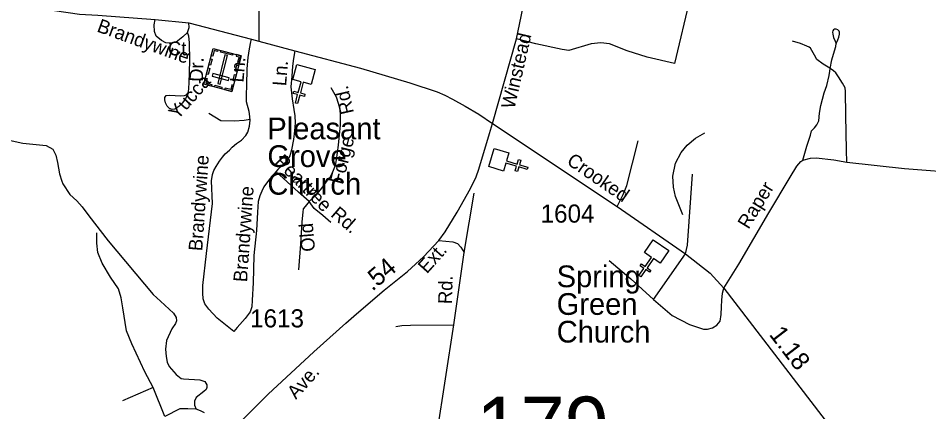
# Model space of a CAD drawing. Extents: x 2220236 to 2384410, y 720751 to 894131.
# Drawn here: x 2340398 to 2346680, y 813280 to 815997 of the extents above; entities that cross this region are included whole.
import ezdxf

# ---------------------------------------------------------------- set-up
doc = ezdxf.new("R2010")
doc.units = 0
doc.layers.add('Default', color=7, linetype='Continuous')

msp = doc.modelspace()

# ---------------------------------------------------------------- linework, layer by layer
at = {"layer": 'Default'}
for p, q in [((2345041.6, 816177.1), (2344925.1, 815683.9)), ((2343474.9, 814379.8), (2343544.5, 814788.6)), ((2343403.3, 813879.8), (2343474.9, 814379.8)), ((2344782, 814055.8), (2345001.1, 814369.9)), ((2343270.8, 813016.3), (2343403.3, 813879.8)), ((2341329.4, 813447.2), (2341117.1, 813356.4)), ((2341409.9, 813246.8), (2341329.4, 813447.2))]:
    msp.add_line(p, q, dxfattribs=at)
for points in [[(2343671.1, 815270.1), (2343835, 815855.2), (2343892, 816118.2), (2343905, 816202.3), (2343903.3, 816336.3), (2343881.5, 816860.2), (2343873.6, 817062.6), (2343842.1, 817478), (2343801.7, 817976.5), (2343725.6, 819382.8), (2343691.2, 820018.4)], [(2342025.1, 816743.6), (2342041.4, 816372), (2342058.6, 816112.2), (2342057.3, 815837.5)], [(2340229.4, 816154.2), (2340402.2, 816102.8), (2340647.8, 816049.1), (2340820.1, 816025.4), (2340947.8, 816017.8), (2341342.3, 815988.1), (2341575, 815964.2), (2342007.7, 815851.2), (2342057.3, 815837.5), (2342307.2, 815771.6), (2342760.3, 815652.7), (2343099.8, 815550.8), (2343289.7, 815487.5), (2343341, 815465.3), (2343394, 815437.9), (2343482.1, 815389.1), (2343575.3, 815333.5), (2343671.1, 815270.1)], [(2341565.4, 815897.6), (2341534.1, 815868.6), (2341488.9, 815831.5), (2341458.8, 815823.4), (2341415.9, 815826.9), (2341385.8, 815841.9), (2341351, 815873.3), (2341338.3, 815905.7), (2341336, 815952.1), (2341342.3, 815988.1)], [(2341565.4, 815897.6), (2341578.2, 815932.4), (2341575, 815964.2)], [(2346041.7, 815822.7), (2346052.7, 815847.6), (2346059.3, 815865.2), (2346065.1, 815887.2), (2346065.1, 815899.7), (2346062.2, 815907.8), (2346057.1, 815912.9), (2346051.9, 815917.3), (2346040.9, 815921), (2346029.9, 815921.7), (2346022.6, 815917.3), (2346018.2, 815910.7), (2346016, 815900.4), (2346017.5, 815886.5), (2346021.9, 815864.5), (2346033.6, 815837.3), (2346041.7, 815822.7)], [(2341572.4, 815483.6), (2341578.2, 815548.5), (2341581.7, 815701.6), (2341580.5, 815829.2), (2341574.7, 815872.1), (2341565.4, 815897.6)], [(2341994.3, 815336.2), (2341992.4, 815352.3), (2341973.6, 815419), (2341972.8, 815466.1), (2341974.5, 815534.6), (2341978.8, 815646.7), (2341984.8, 815724.6), (2341994.2, 815785.3), (2342002.7, 815833.2), (2342007.7, 815851.2)], [(2344925.1, 815683.9), (2344736.7, 815728.4), (2344599.7, 815771.3), (2344478.1, 815819.2), (2344416.5, 815827.8), (2344351.4, 815819.2), (2344196.4, 815774.7), (2344150.1, 815779.8), (2343970.3, 815820.9), (2343835, 815855.2)], [(2346000.6, 815650.6), (2345985.5, 815659), (2345950.4, 815679.2), (2345907.6, 815711.7), (2345890.5, 815740.8), (2345863.2, 815790.4), (2345855.4, 815796.2), (2345837.8, 815804.3), (2345796, 815821.2), (2345738.8, 815839.5)], [(2346000.6, 815650.6), (2346011.6, 815709.7), (2346028.5, 815770.6), (2346038, 815802.1), (2346041.7, 815822.7)], [(2342307.2, 815771.6), (2342296.9, 815718.6), (2342290.1, 815665.5), (2342284.9, 815597), (2342279.8, 815523.5), (2342288.4, 815439.6), (2342300.3, 815366), (2342307.2, 815323.2), (2342308.9, 815273.6), (2342303.7, 815218.8), (2342296.9, 815160.6), (2342283.2, 815088.7), (2342271.2, 815047.6), (2342252.4, 815011.7), (2342219.9, 814979.2), (2342189.1, 814951.8), (2342163.5, 814922.7), (2342131, 814885.1), (2342091.7, 814833.7), (2342078, 814802.9), (2342064.3, 814770.4), (2342054, 814732.7), (2342048.9, 814657.4), (2342042, 814532.5), (2342024.9, 814359.6), (2342019.8, 814171.3), (2342013, 814051.5), (2342009.6, 814005.3), (2341999.3, 813971.1), (2341965.1, 813923.2), (2341908.6, 813861.6), (2341886.4, 813834.2), (2341770.1, 813926.6), (2341713.6, 813988.2), (2341686.3, 814024.2), (2341674.3, 814060.1), (2341670.9, 814097.8), (2341672.6, 814150.8), (2341696.5, 814371.6), (2341737.6, 814717.3), (2341732.5, 814874.8), (2341739.3, 814917.6), (2341747.9, 814946.7), (2341765, 814974.1), (2341787.2, 815010), (2341807.7, 815037.4), (2341826.5, 815059.6), (2341855.6, 815087), (2341874.4, 815105.8), (2341905.2, 815131.5), (2341937.7, 815155.5), (2341968.5, 815186.3), (2341982.2, 815210.2), (2341994.2, 815251.3), (2341999.3, 815292.4), (2341994.3, 815336.2)], [(2345810.1, 815016.8), (2345839.2, 815114.4), (2345864.9, 815189.7), (2345871.7, 815220.5), (2345890.5, 815239.3), (2345907.6, 815261.6), (2345921.3, 815289), (2345926.4, 815342), (2345935, 815395.1), (2345957.2, 815482.4), (2345976, 815532), (2345993.1, 815602.2), (2345996.6, 815631.3), (2346000.6, 815650.6)], [(2346114.6, 815003.1), (2346112.9, 815087), (2346107.7, 815328.3), (2346106, 815490.9), (2346102.6, 815516.6), (2346085.5, 815547.4), (2346058.1, 815591.9), (2346039.3, 815619.3), (2346022.2, 815634.7), (2346000.6, 815650.6)], [(2341551.5, 815440.7), (2341529.5, 815409.4), (2341506.3, 815387.4), (2341479.7, 815368.8), (2341461.1, 815367.6), (2341442.6, 815373.4), (2341425.2, 815389.7), (2341414.8, 815411.7), (2341410.1, 815432.6), (2341410.1, 815448.8), (2341419.4, 815463.9), (2341441.4, 815465), (2341480.8, 815463.9), (2341521.4, 815461.6), (2341545.7, 815462.7), (2341558.5, 815467.4), (2341572.4, 815483.6)], [(2341572.4, 815483.6), (2341551.5, 815440.7)], [(2342555.2, 815518.3), (2342591.1, 815455), (2342606.5, 815410.5), (2342616.8, 815369.4), (2342620.2, 815324.9), (2342618.5, 815259.9), (2342604.8, 815121.2), (2342591.1, 815020.3), (2342584.3, 814980.9), (2342567.2, 814933), (2342550, 814900.5), (2342527.8, 814874.8), (2342490.2, 814823.4), (2342449.1, 814772.1), (2342404.7, 814732.7)], [(2341712.7, 815340.6), (2341795.4, 815291), (2341889.6, 815288.8), (2341958, 815294), (2341998.3, 815300.7)], [(2341876.8, 813151.5), (2341971, 813250.2), (2342123.2, 813401.9), (2342437.5, 813693.6), (2342659.3, 813891.8), (2342732.2, 813957), (2342922.3, 814119.2), (2343084.7, 814249.3), (2343193.5, 814348.5), (2343300.1, 814461.7), (2343343.3, 814522.1), (2343425.7, 814659.1), (2343517.6, 814820.2), (2343557.4, 814901.3), (2343576.1, 814954.8), (2343649.6, 815200.6), (2343671.1, 815270.1)], [(2343671.1, 815270.1), (2344530.6, 814697.9), (2345001.1, 814369.9), (2345172.1, 814236.4), (2345266.2, 814133.7), (2346041.3, 813123.1), (2346372.3, 812689.2), (2346439.3, 812606.1), (2346489.9, 812548.7), (2346560.8, 812479.6), (2346742.4, 812333.7), (2347162.9, 811993.7), (2347611, 811646.2), (2347930.8, 811416.9), (2348290, 811199.5)], [(2340210.4, 815182.3), (2340430.6, 815133.7), (2340591.9, 815117.2), (2340637.4, 815092.4), (2340658.1, 815051), (2340670.5, 815001.3), (2340682.9, 814922.7), (2340700, 814872.2), (2340706.2, 814854.4), (2340755.1, 814779), (2340802.8, 814736.5), (2340840, 814695.1), (2340885.5, 814633), (2341017.9, 814459.3), (2341329.2, 814090.1), (2341379.8, 814042.8), (2341470.7, 813961.9), (2341487, 813930.1), (2341491.3, 813908.1), (2341483.4, 813890), (2341458, 813851.7), (2341421.1, 813771.4), (2341413.6, 813713.2), (2341418.3, 813661.4), (2341426.8, 813621.5), (2341439.2, 813591.6), (2341487.8, 813538.2), (2341522.1, 813510.6), (2341538.1, 813506.8), (2341650.2, 813500.2), (2341672.3, 813494.5), (2341686.3, 813488.7), (2341698.6, 813466.8), (2341698.8, 813446.8), (2341694.9, 813434.8), (2341679.1, 813420.5), (2341626.2, 813378.3), (2341614.2, 813352.6), (2341615.3, 813325.5), (2341626.2, 813297.8)], [(2344982.7, 814639), (2344933.5, 814765.3), (2344918.1, 814831.3), (2344915.3, 814905.7), (2344933.5, 814996.9), (2344972.8, 815069.9), (2345013.5, 815120.5), (2345069.7, 815168.2), (2345134.3, 815204.7)], [(2344530.6, 814697.9), (2344572.7, 814779.3), (2344598, 814841.1), (2344675.2, 815151.4)], [(2345810.1, 815016.8), (2345864.9, 815030.5), (2345904.2, 815034), (2346024.8, 815019.4), (2346114.6, 815003.1)], [(2345266.2, 814133.7), (2345370.5, 814299.7), (2345577.5, 814652.3), (2345722.9, 814900.5), (2345770.8, 814975.8), (2345798.2, 815006.6), (2345810.1, 815016.8)], [(2346114.6, 815003.1), (2346511.4, 814958.6), (2346928.8, 814926.1), (2347229.8, 814903.9), (2347530.8, 814873.1), (2347693.3, 814859.4)], [(2342404.7, 814732.7), (2342332.8, 814796.1), (2342176.6, 814937.9)], [(2345001.1, 814369.9), (2345014.8, 814429.8), (2345050.7, 814919.3)], [(2342404.7, 814732.7), (2342377.3, 814696.8), (2342365.3, 814681.4), (2342361.9, 814657.4), (2342355.1, 814590.7), (2342346.5, 814436.6), (2342333.1, 814260.6)], [(2342556, 814586.4), (2342499.6, 814634.3), (2342439.7, 814683.9), (2342404.7, 814732.7)], [(2341329.4, 813447.2), (2341271.2, 813555.1), (2341182.1, 813748.6), (2341146.2, 813837.7), (2341120.5, 813997), (2341109.4, 814067.2), (2341090.5, 814128.8), (2341034, 814209.3), (2340977.5, 814305.2), (2340948.4, 814380.6), (2340939.8, 814444), (2340939.8, 814515.9)], [(2343300.1, 814461.7), (2343396.1, 814452.8), (2343428.2, 814441.2), (2343452.6, 814417.5), (2343474.9, 814379.8)], [(2344475, 814323.7), (2344624.7, 814197.9), (2344782, 814055.8)], [(2344782, 814055.8), (2344908.6, 813944.6), (2345028.5, 813882.6), (2345126.8, 813849.8), (2345152.8, 813850.1), (2345188.7, 813858.6), (2345218.5, 813879), (2345240, 813905.3), (2345247.6, 813951.2), (2345249, 814005.3), (2345252.3, 814051.2), (2345257.7, 814097.8), (2345266.2, 814133.7)], [(2343003.2, 813868.4), (2343045.9, 813874.6), (2343104, 813878), (2343403.3, 813879.8)], [(2341682.6, 813272.2), (2341655.3, 813287.6), (2341626.2, 813297.8), (2341568, 813301.3), (2341512.7, 813299.9), (2341409.9, 813246.8)]]:
    msp.add_lwpolyline(points, dxfattribs=at)
for points in [[(2341872.9, 815491.4), (2341680, 815540.6), (2341742.9, 815787.3), (2341935.8, 815738.2)], [(2341775, 815779.1), (2341772.1, 815768), (2341750.8, 815773.4), (2341740.8, 815734.3), (2341730, 815737), (2341742.9, 815787.3)], [(2341774.5, 815546.7), (2341792.6, 815542.1), (2341842.7, 815738.6), (2341824.6, 815743.2)], [(2341877.3, 815741.2), (2341795, 815762.2), (2341797.9, 815773.2), (2341880.1, 815752.3)], [(2341903.7, 815746.3), (2341900.9, 815735.2), (2341922.2, 815729.7), (2341912.2, 815690.6), (2341923, 815687.8), (2341935.8, 815738.1)], [(2341736, 815714.5), (2341725.3, 815672.5), (2341714.3, 815675.3), (2341725, 815717.3)], [(2341918.6, 815670.4), (2341907.9, 815628.4), (2341896.8, 815631.2), (2341907.5, 815673.2)], [(2342420.2, 815539.9), (2342365.2, 815554.4), (2342345.6, 815480.9), (2342376.5, 815472.6), (2342372.4, 815457.2), (2342341.5, 815465.4), (2342326, 815407.3), (2342310.5, 815411.4), (2342326, 815469.6), (2342295.1, 815477.8), (2342299.2, 815493.2), (2342330.1, 815485), (2342349.7, 815558.6), (2342294, 815573.5), (2342321.4, 815676.4), (2342447.7, 815642.8)], [(2341719.7, 815650.6), (2341709, 815608.6), (2341698, 815611.4), (2341708.7, 815653.4)], [(2341850.2, 815567.4), (2341854.8, 815585.5), (2341740.7, 815614.6), (2341736.1, 815596.5)], [(2341901.9, 815605.2), (2341891.3, 815563.3), (2341880.2, 815566.1), (2341890.9, 815608.1)], [(2341690.6, 815582.6), (2341701.6, 815579.8), (2341693.7, 815548.6), (2341733, 815538.6), (2341730.2, 815527.8), (2341679.9, 815540.6)], [(2341801.2, 815509.7), (2341750.9, 815522.5), (2341753.7, 815533.6), (2341804, 815520.8)], [(2341883.6, 815533.4), (2341872.6, 815536.2), (2341864.7, 815505), (2341825.4, 815515), (2341822.6, 815504.2), (2341872.9, 815491.4)], [(2343783.9, 815066.8), (2343767.5, 815012.3), (2343840.4, 814990.2), (2343849.6, 815020.8), (2343864.9, 815016.2), (2343855.6, 814985.6), (2343913.2, 814968.1), (2343908.6, 814952.8), (2343851, 814970.2), (2343841.7, 814939.6), (2343826.4, 814944.2), (2343835.7, 814974.9), (2343762.8, 814996.9), (2343746, 814941.8), (2343644.1, 814972.7), (2343682, 815097.7)], [(2344826.8, 814304.8), (2344779.8, 814337), (2344736.7, 814274.3), (2344763, 814256.1), (2344754, 814243), (2344727.6, 814261.1), (2344693.5, 814211.5), (2344680.3, 814220.6), (2344714.4, 814270.2), (2344688, 814288.3), (2344697.1, 814301.5), (2344723.5, 814283.3), (2344766.6, 814346.1), (2344719.2, 814378.8), (2344779.5, 814466.5), (2344887.1, 814392.5)]]:
    msp.add_lwpolyline(points, close=True, dxfattribs=at)

# ---------------------------------------------------------------- texts
for s, height, rotation, p in [('Brandywine', 95, 340.1061, (2340935.5, 815906.2)), ('Winstead', 95, 77.06846, (2343821.2, 815365.9)), ('Dr.', 95, 88.49345, (2341673.1, 815556.7)), ('Ln.', 95, 85.42821, (2341952.5, 815550.9)), ('Ln.', 95, 85.42821, (2342246.4, 815526)), ('Yucca', 95, 48.51719, (2341498.9, 815291.4)), ('Rd.', 95, 102.87373, (2342715.2, 815344.9)), ('Forge', 95, 75.82793, (2342636.7, 814844.2)), ('Brandywine', 95, 86.01099, (2341667.8, 814387.3)), ('Peartree', 95, 314.51981, (2342163, 814999.7)), ('Crooked', 95, 325.46881, (2344175.6, 814994.6)), ('Raper', 95, 58.56673, (2345435.8, 814535.4)), ('Brandywine', 95, 86.01099, (2341976.8, 814172.9)), ('Rd.', 95, 319.33135, (2342548.2, 814633.5)), ('Old', 95, 94.65423, (2342446.7, 814389)), ('Ext.', 95, 48.24993, (2343217.7, 814228.6)), ('.54', 125, 40.47198, (2342841.4, 814108.2)), ('Rd.', 95, 88.30812, (2343389.9, 814022.4)), ('1.18', 125, 307.4864, (2345574, 813813.2)), ('Ave.', 95, 48.24993, (2342314.5, 813361.1))]:
    msp.add_text(s, height=height, rotation=rotation, dxfattribs=at).set_placement(p)
for s, height, p in [('Ct.', 95, (2341431.6, 815740.3)), ('Pleasant', 150, (2342117.4, 815160.7)), ('Grove', 150, (2342117.4, 814969.7)), ('Church', 150, (2342117.4, 814778.7)), ('1604', 125, (2344002.1, 814585.7)), ('Spring', 150, (2344113.1, 814140)), ('Green', 150, (2344113.1, 813949)), ('1613', 125, (2341997.9, 813862.5)), ('Church', 150, (2344113.1, 813758)), ('179', 410.1, (2343558.6, 812974.5))]:
    msp.add_text(s, height=height, dxfattribs=at).set_placement(p)

doc.saveas('drawing.dxf')
